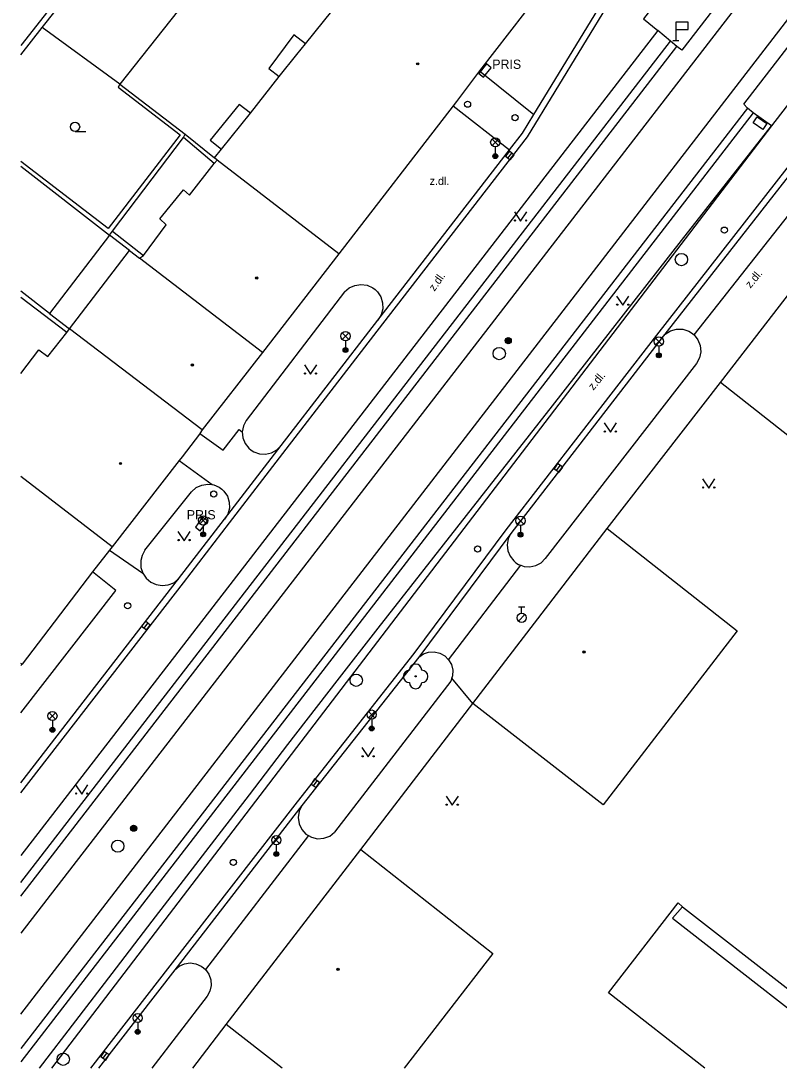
# Model space of a CAD drawing. Extents: x -598932 to -598196, y -1162207 to -1161504.
# Drawn here: x -598932 to -598870.4, y -1162207 to -1162121.9 of the extents above; entities that cross this region are included whole.
import ezdxf

# ---------------------------------------------------------------- set-up
doc = ezdxf.new("R2010")
doc.units = 0
for name, color, linetype in [('Level 22', 7, 'Continuous'), ('Level 24', 7, 'Continuous'), ('Level 25', 7, 'Continuous'), ('Level 27', 7, 'Continuous'), ('Level 28', 7, 'Continuous'), ('Level 33', 7, 'Continuous'), ('Level 34', 7, 'Continuous'), ('Level 36', 7, 'Continuous'), ('Level 39', 7, 'Continuous'), ('specificka linie pasportu komunikaci', 7, 'Continuous'), ('TM - budovy zdene_ betonove - VP', 7, 'Continuous'), ('TM - chodniky - VP', 7, 'Continuous'), ('TM - komunikace - VP', 7, 'Continuous'), ('TM - MHD - osa koleji', 7, 'Continuous'), ('TM - plot dreveny_ kovovy - VP', 7, 'Continuous'), ('TM - popis objektu', 7, 'Continuous'), ('TM - popis povrchu', 7, 'Continuous'), ('TM - rozhrani mezi zpev. plochami mezi sebou - VP', 7, 'Continuous'), ('TM - rozhrani ploch obecne - VP', 7, 'Continuous')]:
    doc.layers.add(name, color=color, linetype=linetype)

msp = doc.modelspace()

# ---------------------------------------------------------------- linework, layer by layer
at = {"layer": 'Level 22'}
msp.add_circle((-598899.95, -1162175.15), 0.05, dxfattribs=at)
for centre, start, end in [((-598899.95, -1162174.65), 0, 180), ((-598900.45, -1162175.15), 90, 270), ((-598899.45, -1162175.15), 270, 90), ((-598899.95, -1162175.65), 180, 0)]:
    msp.add_arc(centre, 0.5, start, end, dxfattribs=at)
at = {"layer": 'Level 24'}
for points in [[(-598894.437, -1162126.497), (-598893.813, -1162125.715), (-598894.203, -1162125.403), (-598894.827, -1162126.185)], [(-598917.442, -1162163.331), (-598916.854, -1162162.523), (-598917.258, -1162162.229), (-598917.846, -1162163.037)]]:
    msp.add_lwpolyline(points, close=True, dxfattribs=at)
at = {"layer": 'Level 25'}
for centre, radius in [((-598892.43, -1162147.88), 0.25), ((-598892.43, -1162147.88), 0.2), ((-598892.43, -1162147.88), 0.15), ((-598892.43, -1162147.88), 0.1), ((-598892.43, -1162147.88), 0.05), ((-598922.86, -1162187.48), 0.25), ((-598922.86, -1162187.48), 0.2), ((-598922.86, -1162187.48), 0.15), ((-598922.86, -1162187.48), 0.1), ((-598922.86, -1162187.48), 0.05)]:
    msp.add_circle(centre, radius, dxfattribs=at)
at = {"layer": 'Level 27'}
for p, q in [((-598892.458, -1162133.053), (-598892.142, -1162132.667)), ((-598888.493, -1162158.425), (-598888.207, -1162158.015)), ((-598922.018, -1162171.223), (-598921.702, -1162170.837)), ((-598908.243, -1162184.035), (-598907.957, -1162183.625)), ((-598925.333, -1162206.165), (-598925.047, -1162205.755))]:
    msp.add_line(p, q, dxfattribs=at)
for points in [[(-598892.265, -1162133.212), (-598891.948, -1162132.825), (-598892.335, -1162132.508), (-598892.652, -1162132.895)], [(-598888.288, -1162158.568), (-598888.002, -1162158.158), (-598888.412, -1162157.872), (-598888.698, -1162158.282)], [(-598921.825, -1162171.382), (-598921.508, -1162170.995), (-598921.895, -1162170.678), (-598922.212, -1162171.065)], [(-598908.038, -1162184.178), (-598907.752, -1162183.768), (-598908.162, -1162183.482), (-598908.448, -1162183.892)], [(-598925.128, -1162206.308), (-598924.842, -1162205.898), (-598925.252, -1162205.612), (-598925.538, -1162206.022)]]:
    msp.add_lwpolyline(points, close=True, dxfattribs=at)
for centre in [(-598878.36, -1162141.3), (-598893.16, -1162148.94), (-598904.78, -1162175.47), (-598924.15, -1162188.94), (-598928.58, -1162206.25)]:
    msp.add_circle(centre, 0.5, dxfattribs=at)
at = {"layer": 'Level 28'}
for p, q in [((-598891.59, -1162169.515), (-598891.09, -1162169.515)), ((-598891.34, -1162170.015), (-598891.34, -1162169.515)), ((-598891.598, -1162170.662), (-598891.068, -1162170.132))]:
    msp.add_line(p, q, dxfattribs=at)
for centre, radius in [((-598895.73, -1162128.68), 0.25), ((-598891.87, -1162129.78), 0.25), ((-598874.87, -1162138.91), 0.25), ((-598916.35, -1162160.34), 0.25), ((-598894.92, -1162164.8), 0.25), ((-598923.34, -1162169.42), 0.25), ((-598891.34, -1162170.39), 0.375), ((-598914.76, -1162190.26), 0.25)]:
    msp.add_circle(centre, radius, dxfattribs=at)
at = {"layer": 'Level 33'}
for p, q in [((-598893.745, -1162132.04), (-598893.215, -1162131.51)), ((-598893.745, -1162131.51), (-598893.215, -1162132.04)), ((-598893.48, -1162132.15), (-598893.48, -1162132.9)), ((-598905.915, -1162147.78), (-598905.385, -1162147.25)), ((-598905.915, -1162147.25), (-598905.385, -1162147.78)), ((-598905.65, -1162147.89), (-598905.65, -1162148.64)), ((-598880.455, -1162148.22), (-598879.925, -1162147.69)), ((-598880.455, -1162147.69), (-598879.925, -1162148.22)), ((-598880.19, -1162148.33), (-598880.19, -1162149.08)), ((-598917.475, -1162162.75), (-598916.945, -1162162.22)), ((-598917.475, -1162162.22), (-598916.945, -1162162.75)), ((-598891.695, -1162162.78), (-598891.165, -1162162.25)), ((-598891.695, -1162162.25), (-598891.165, -1162162.78)), ((-598917.21, -1162162.86), (-598917.21, -1162163.61)), ((-598891.43, -1162162.89), (-598891.43, -1162163.64)), ((-598929.725, -1162178.63), (-598929.195, -1162178.1)), ((-598929.725, -1162178.1), (-598929.195, -1162178.63)), ((-598903.785, -1162178.52), (-598903.255, -1162177.99)), ((-598903.785, -1162177.99), (-598903.255, -1162178.52)), ((-598929.46, -1162178.74), (-598929.46, -1162179.49)), ((-598903.52, -1162178.63), (-598903.52, -1162179.38)), ((-598911.535, -1162188.72), (-598911.005, -1162188.19)), ((-598911.535, -1162188.19), (-598911.005, -1162188.72)), ((-598911.27, -1162188.83), (-598911.27, -1162189.58)), ((-598922.795, -1162203.16), (-598922.265, -1162202.63)), ((-598922.795, -1162202.63), (-598922.265, -1162203.16)), ((-598922.53, -1162203.27), (-598922.53, -1162204.02))]:
    msp.add_line(p, q, dxfattribs=at)
for centre, radius in [((-598893.48, -1162131.775), 0.375), ((-598893.48, -1162132.9), 0.2), ((-598893.48, -1162132.9), 0.145), ((-598893.48, -1162132.9), 0.0876), ((-598905.65, -1162147.515), 0.375), ((-598880.19, -1162147.955), 0.375), ((-598905.65, -1162148.64), 0.2), ((-598905.65, -1162148.64), 0.145), ((-598905.65, -1162148.64), 0.0876), ((-598880.19, -1162149.08), 0.2), ((-598880.19, -1162149.08), 0.145), ((-598880.19, -1162149.08), 0.0876), ((-598917.21, -1162162.485), 0.375), ((-598891.43, -1162162.515), 0.375), ((-598917.21, -1162163.61), 0.2), ((-598917.21, -1162163.61), 0.145), ((-598917.21, -1162163.61), 0.0876), ((-598891.43, -1162163.64), 0.2), ((-598891.43, -1162163.64), 0.145), ((-598891.43, -1162163.64), 0.0876), ((-598929.46, -1162178.365), 0.375), ((-598903.52, -1162178.255), 0.375), ((-598929.46, -1162179.49), 0.2), ((-598929.46, -1162179.49), 0.145), ((-598929.46, -1162179.49), 0.0876), ((-598903.52, -1162179.38), 0.2), ((-598903.52, -1162179.38), 0.145), ((-598903.52, -1162179.38), 0.0876), ((-598911.27, -1162188.455), 0.375), ((-598911.27, -1162189.58), 0.2), ((-598911.27, -1162189.58), 0.145), ((-598911.27, -1162189.58), 0.0876), ((-598922.53, -1162202.895), 0.375), ((-598922.53, -1162204.02), 0.2), ((-598922.53, -1162204.02), 0.145), ((-598922.53, -1162204.02), 0.0876)]:
    msp.add_circle(centre, radius, dxfattribs=at)
at = {"layer": 'Level 34'}
for p, q in [((-598878.81, -1162122.62), (-598878.81, -1162123.52)), ((-598879.06, -1162123.52), (-598878.56, -1162123.52))]:
    msp.add_line(p, q, dxfattribs=at)
msp.add_lwpolyline([(-598878.81, -1162122.62), (-598877.81, -1162122.62), (-598877.81, -1162122.02), (-598878.81, -1162122.02)], close=True, dxfattribs=at)
at = {"layer": 'Level 36'}
msp.add_line((-598927.62, -1162130.895), (-598926.745, -1162130.895), dxfattribs=at)
for points in [[(-598891.92, -1162137.43), (-598891.42, -1162138.18), (-598890.92, -1162137.43)], [(-598883.62, -1162144.26), (-598883.12, -1162145.01), (-598882.62, -1162144.26)], [(-598908.99, -1162149.85), (-598908.49, -1162150.6), (-598907.99, -1162149.85)], [(-598884.63, -1162154.57), (-598884.13, -1162155.32), (-598883.63, -1162154.57)], [(-598876.64, -1162159.11), (-598876.14, -1162159.86), (-598875.64, -1162159.11)], [(-598919.26, -1162163.38), (-598918.76, -1162164.13), (-598918.26, -1162163.38)], [(-598904.31, -1162180.94), (-598903.81, -1162181.69), (-598903.31, -1162180.94)], [(-598927.58, -1162183.96), (-598927.08, -1162184.71), (-598926.58, -1162183.96)], [(-598897.48, -1162184.87), (-598896.98, -1162185.62), (-598896.48, -1162184.87)]]:
    msp.add_lwpolyline(points, dxfattribs=at)
for centre, radius in [((-598927.62, -1162130.52), 0.375), ((-598891.87, -1162138.13), 0.05), ((-598890.971, -1162138.13), 0.05), ((-598883.57, -1162144.96), 0.05), ((-598882.671, -1162144.96), 0.05), ((-598908.94, -1162150.55), 0.05), ((-598908.041, -1162150.55), 0.05), ((-598884.58, -1162155.27), 0.05), ((-598883.681, -1162155.27), 0.05), ((-598876.59, -1162159.81), 0.05), ((-598875.691, -1162159.81), 0.05), ((-598919.21, -1162164.08), 0.05), ((-598918.311, -1162164.08), 0.05), ((-598904.26, -1162181.64), 0.05), ((-598903.361, -1162181.64), 0.05), ((-598927.53, -1162184.66), 0.05), ((-598926.631, -1162184.66), 0.05), ((-598897.43, -1162185.57), 0.05), ((-598896.531, -1162185.57), 0.05)]:
    msp.add_circle(centre, radius, dxfattribs=at)
at = {"layer": 'Level 39'}
for centre, radius in [((-598899.78, -1162125.4), 0.09), ((-598899.78, -1162125.4), 0.0398), ((-598912.86, -1162142.79), 0.09), ((-598912.86, -1162142.79), 0.0398), ((-598918.09, -1162149.86), 0.09), ((-598918.09, -1162149.86), 0.0398), ((-598923.93, -1162157.86), 0.09), ((-598923.93, -1162157.86), 0.0398), ((-598886.27, -1162173.17), 0.09), ((-598886.27, -1162173.17), 0.0398), ((-598906.25, -1162198.94), 0.09), ((-598906.25, -1162198.94), 0.0398)]:
    msp.add_circle(centre, radius, dxfattribs=at)
at = {"layer": 'specificka linie pasportu komunikaci'}
for points in [[(-598894.76, -1162125.97), (-598890.34, -1162129.52)], [(-598896.9, -1162128.81), (-598892.32, -1162132.4)], [(-598930.519, -1162206.96), (-598924.605, -1162199.269), (-598921.354, -1162195.041), (-598913.459, -1162184.774), (-598910.32, -1162180.69), (-598906.332, -1162175.504), (-598902.984, -1162171.228), (-598895.817, -1162162.077), (-598888.842, -1162153.17), (-598878.338, -1162139.756), (-598871.05, -1162130.45)], [(-598877.331, -1162147.411), (-598868.929, -1162136.777)], [(-598917.48, -1162155.42), (-598915.593, -1162156.766), (-598914.299, -1162155.098), (-598914.037, -1162155.287)], [(-598919.16, -1162157.62), (-598916.47, -1162159.58)], [(-598924.83, -1162164.91), (-598922.11, -1162166.77)], [(-598932.017, -1162178.123), (-598924.31, -1162168.187), (-598926.19, -1162166.66)], [(-598897.268, -1162173.799), (-598891.41, -1162166.12)], [(-598895.29, -1162177.34), (-598897.01, -1162175.29), (-598897.018, -1162175.281)], [(-598908.65, -1162188.08), (-598917.022, -1162198.967)]]:
    msp.add_lwpolyline(points, dxfattribs=at)
at = {"layer": 'TM - budovy zdene_ betonove - VP'}
for points in [[(-598930.29, -1162122.44), (-598923.23, -1162113.54)], [(-598908.89, -1162123.78), (-598902.38, -1162115.66)], [(-598887.46, -1162116.53), (-598894.76, -1162125.97)], [(-598918.08, -1162119.58), (-598923.97, -1162127.06)], [(-598923.97, -1162127.06), (-598930.29, -1162122.44)], [(-598909.6, -1162124.64), (-598908.89, -1162123.78)], [(-598911.04, -1162126.43), (-598909.6, -1162124.64)], [(-598913.36, -1162129.41), (-598911.04, -1162126.43)], [(-598894.76, -1162125.97), (-598896.64, -1162128.47)], [(-598896.64, -1162128.47), (-598896.9, -1162128.81), (-598906.2, -1162140.83)], [(-598914.16, -1162130.39), (-598913.36, -1162129.41)], [(-598915.73, -1162132.34), (-598914.16, -1162130.39)], [(-598916.29, -1162133.03), (-598915.73, -1162132.34)], [(-598918.32, -1162136.06), (-598916.32, -1162133.5)], [(-598916.32, -1162133.5), (-598916.07, -1162133.24)], [(-598916.07, -1162133.24), (-598916.29, -1162133.03)], [(-598906.2, -1162140.83), (-598916.07, -1162133.24)], [(-598920.73, -1162138), (-598918.82, -1162135.63)], [(-598918.82, -1162135.63), (-598918.32, -1162136.06)], [(-598875.19, -1162151.29), (-598864.21, -1162137.1)], [(-598922.07, -1162140.97), (-598920.23, -1162138.48)], [(-598920.23, -1162138.48), (-598920.73, -1162138)], [(-598928.06, -1162146.92), (-598923.21, -1162140.55)], [(-598923.21, -1162140.55), (-598922.39, -1162141.18)], [(-598922.39, -1162141.18), (-598922.07, -1162140.97)], [(-598912.4, -1162148.85), (-598922.39, -1162141.18)], [(-598906.2, -1162140.83), (-598912.4, -1162148.85)], [(-598928.3, -1162147.22), (-598928.06, -1162146.92)], [(-598917.29, -1162155.14), (-598928.06, -1162146.92)], [(-598929.82, -1162149.17), (-598928.3, -1162147.22)], [(-598932.017, -1162150.564), (-598930.57, -1162148.63)], [(-598930.57, -1162148.63), (-598929.82, -1162149.17)], [(-598912.4, -1162148.85), (-598917.29, -1162155.14)], [(-598864.62, -1162159.59), (-598875.19, -1162151.29)], [(-598917.52, -1162155.47), (-598918.92, -1162157.31)], [(-598917.29, -1162155.14), (-598917.48, -1162155.42), (-598917.52, -1162155.47)], [(-598918.92, -1162157.31), (-598919.16, -1162157.62), (-598924.61, -1162164.63)], [(-598924.61, -1162164.63), (-598932.017, -1162158.912)], [(-598895.29, -1162177.34), (-598884.38, -1162163.14)], [(-598884.38, -1162163.14), (-598873.82, -1162171.44)], [(-598924.83, -1162164.91), (-598926.19, -1162166.66)], [(-598924.61, -1162164.63), (-598924.83, -1162164.91)], [(-598926.19, -1162166.66), (-598931.93, -1162174.16)], [(-598873.82, -1162171.44), (-598884.71, -1162185.57)], [(-598931.93, -1162174.16), (-598932.017, -1162174.093)], [(-598931.93, -1162174.16), (-598932.017, -1162174.272)], [(-598884.71, -1162185.57), (-598895.29, -1162177.34)], [(-598915.33, -1162203.43), (-598904.41, -1162189.22)], [(-598904.41, -1162189.22), (-598893.69, -1162197.65)], [(-598884.28, -1162200.86), (-598878.62, -1162193.55)], [(-598878.27, -1162193.88), (-598879.07, -1162194.8)], [(-598878.62, -1162193.55), (-598878.27, -1162193.88)], [(-598879.07, -1162194.8), (-598863.461, -1162206.96)], [(-598893.69, -1162197.65), (-598900.884, -1162206.96)], [(-598876.453, -1162206.96), (-598884.28, -1162200.86)], [(-598910.788, -1162206.96), (-598915.33, -1162203.43)]]:
    msp.add_lwpolyline(points, dxfattribs=at)
at = {"layer": 'TM - chodniky - VP'}
for points in [[(-598830.15, -1162061.94), (-598878.32, -1162124.28), (-598878.73, -1162124)], [(-598872.98, -1162129), (-598873.3, -1162128.69), (-598824.95, -1162066.1)], [(-598879.25, -1162123.55), (-598880.28, -1162122.7)], [(-598878.73, -1162124), (-598879.25, -1162123.55)], [(-598872.53, -1162129.38), (-598872.98, -1162129)], [(-598871.05, -1162130.45), (-598872.53, -1162129.38)], [(-598905.72, -1162143.93), (-598905.342, -1162143.603), (-598904.887, -1162143.394), (-598904.393, -1162143.321), (-598903.897, -1162143.389), (-598903.441, -1162143.593), (-598903.24, -1162143.74), (-598903.06, -1162143.916), (-598902.784, -1162144.334), (-598902.636, -1162144.811), (-598902.627, -1162145.311), (-598902.759, -1162145.794), (-598903.02, -1162146.22)], [(-598905.72, -1162143.93), (-598913.72, -1162154.36)], [(-598880, -1162147.75), (-598879.667, -1162147.363), (-598879.237, -1162147.089), (-598878.745, -1162146.952), (-598878.235, -1162146.962), (-598877.75, -1162147.12), (-598877.53, -1162147.25), (-598877.331, -1162147.411), (-598877.015, -1162147.811), (-598876.827, -1162148.286), (-598876.786, -1162148.795), (-598876.893, -1162149.293), (-598877.14, -1162149.74)], [(-598877.14, -1162149.74), (-598889.42, -1162165.58)], [(-598913.72, -1162154.36), (-598913.945, -1162154.801), (-598914.037, -1162155.287), (-598913.99, -1162155.779), (-598913.807, -1162156.239), (-598913.503, -1162156.629), (-598913.31, -1162156.79), (-598913.102, -1162156.919), (-598912.636, -1162157.084), (-598912.142, -1162157.113), (-598911.66, -1162157.003), (-598911.228, -1162156.762), (-598910.88, -1162156.41)], [(-598918.15, -1162160.15), (-598917.78, -1162159.822), (-598917.332, -1162159.611), (-598916.844, -1162159.534), (-598916.47, -1162159.58), (-598916.353, -1162159.598), (-598915.9, -1162159.796), (-598915.7, -1162159.94), (-598915.521, -1162160.113), (-598915.245, -1162160.524), (-598915.096, -1162160.995), (-598915.085, -1162161.49), (-598915.213, -1162161.967), (-598915.47, -1162162.39)], [(-598921.94, -1162164.91), (-598918.15, -1162160.15)], [(-598892.22, -1162163.56), (-598892.432, -1162163.993), (-598892.516, -1162164.468), (-598892.466, -1162164.948), (-598892.284, -1162165.395), (-598891.986, -1162165.775), (-598891.8, -1162165.93), (-598891.595, -1162166.057), (-598891.41, -1162166.12), (-598891.141, -1162166.22), (-598890.66, -1162166.251), (-598890.188, -1162166.148), (-598889.764, -1162165.918), (-598889.42, -1162165.58)], [(-598921.94, -1162164.91), (-598922.175, -1162165.339), (-598922.265, -1162165.727), (-598922.286, -1162165.816), (-598922.263, -1162166.305), (-598922.11, -1162166.77), (-598921.837, -1162167.177), (-598921.66, -1162167.35), (-598921.465, -1162167.495), (-598921.021, -1162167.7), (-598920.537, -1162167.778), (-598920.051, -1162167.724), (-598919.597, -1162167.54), (-598919.21, -1162167.24)], [(-598899.7, -1162173.59), (-598899.325, -1162173.329), (-598898.894, -1162173.181), (-598898.438, -1162173.157), (-598897.993, -1162173.258), (-598897.59, -1162173.48), (-598897.268, -1162173.799), (-598897.044, -1162174.197), (-598896.937, -1162174.641), (-598896.957, -1162175.097), (-598897.018, -1162175.281), (-598897.1, -1162175.53)], [(-598897.1, -1162175.53), (-598906.53, -1162187.8)], [(-598909.19, -1162185.65), (-598909.416, -1162186.109), (-598909.496, -1162186.615), (-598909.423, -1162187.121), (-598909.204, -1162187.584), (-598908.86, -1162187.96), (-598908.65, -1162188.08), (-598908.418, -1162188.22), (-598907.919, -1162188.336), (-598907.409, -1162188.301), (-598906.932, -1162188.117), (-598906.53, -1162187.8)], [(-598919.52, -1162198.97), (-598919.16, -1162198.675), (-598918.733, -1162198.489), (-598918.272, -1162198.425), (-598917.81, -1162198.488), (-598917.383, -1162198.673), (-598917.19, -1162198.81), (-598917.022, -1162198.967), (-598916.754, -1162199.348), (-598916.599, -1162199.787), (-598916.568, -1162200.252), (-598916.664, -1162200.707), (-598916.88, -1162201.12)], [(-598916.88, -1162201.12), (-598921.375, -1162206.96)]]:
    msp.add_lwpolyline(points, dxfattribs=at)
at = {"layer": 'TM - komunikace - VP'}
for points in [[(-598903.02, -1162146.22), (-598892.32, -1162132.4), (-598891.27, -1162131.04), (-598890.34, -1162129.52), (-598884.54, -1162120.02), (-598871.14, -1162102.64), (-598869.79, -1162100.89), (-598860.79, -1162089.21), (-598859.17, -1162087.11), (-598848.67, -1162073.5), (-598840.57, -1162062.11), (-598836.78, -1162056.79)], [(-598822.76, -1162067.88), (-598871.05, -1162130.45)], [(-598860.2, -1162094.31), (-598860.33, -1162094.48), (-598881.45, -1162121.76), (-598880.28, -1162122.7)], [(-598880.28, -1162122.7), (-598932.017, -1162189.703)], [(-598871.05, -1162130.45), (-598929.537, -1162206.96)], [(-598869.4, -1162134.18), (-598880, -1162147.75)], [(-598910.88, -1162156.41), (-598903.02, -1162146.22)], [(-598880, -1162147.75), (-598892.22, -1162163.56)], [(-598915.47, -1162162.39), (-598910.88, -1162156.41)], [(-598919.21, -1162167.24), (-598915.47, -1162162.39)], [(-598892.22, -1162163.56), (-598899.7, -1162173.59)], [(-598932.017, -1162183.795), (-598919.21, -1162167.24)], [(-598899.7, -1162173.59), (-598909.19, -1162185.65)], [(-598909.19, -1162185.65), (-598919.52, -1162198.97)], [(-598919.52, -1162198.97), (-598925.725, -1162206.96)]]:
    msp.add_lwpolyline(points, dxfattribs=at)
at = {"layer": 'TM - MHD - osa koleji'}
for points in [[(-598829.26, -1162062.96), (-598932.017, -1162196.015)], [(-598932.017, -1162202.584), (-598826.1, -1162065.26)]]:
    msp.add_lwpolyline(points, dxfattribs=at)
at = {"layer": 'TM - plot dreveny_ kovovy - VP'}
for points in [[(-598932.017, -1162191.892), (-598879.25, -1162123.55)], [(-598872.53, -1162129.38), (-598932.017, -1162206.442)], [(-598884.38, -1162163.14), (-598875.19, -1162151.29)], [(-598904.41, -1162189.22), (-598895.29, -1162177.34)], [(-598918.046, -1162206.96), (-598915.33, -1162203.43)]]:
    msp.add_lwpolyline(points, dxfattribs=at)
at = {"layer": 'TM - rozhrani mezi zpev. plochami mezi sebou - VP'}
msp.add_lwpolyline([(-598932.017, -1162184.621), (-598918.81, -1162167.54), (-598915.07, -1162162.69), (-598910.48, -1162156.71), (-598902.62, -1162146.52), (-598890.86, -1162131.32), (-598884.13, -1162120.3), (-598848.27, -1162073.8), (-598836.37, -1162057.08)], dxfattribs=at)
at = {"layer": 'TM - rozhrani ploch obecne - VP'}
for points in [[(-598820.26, -1162069.85), (-598837.88, -1162092.61), (-598849.59, -1162107.76), (-598859.61, -1162120.56), (-598869.79, -1162133.87), (-598880.39, -1162147.44), (-598892.62, -1162163.26), (-598900.1, -1162173.29), (-598909.58, -1162185.34), (-598919.91, -1162198.66), (-598926.357, -1162206.96)], [(-598917.91, -1162105.93), (-598932.017, -1162123.905)], [(-598932.017, -1162124.67), (-598930.29, -1162122.44)], [(-598909.85, -1162123.06), (-598911.89, -1162125.77)], [(-598908.89, -1162123.78), (-598909.85, -1162123.06)], [(-598932.017, -1162192.992), (-598878.73, -1162124)], [(-598911.89, -1162125.77), (-598911.04, -1162126.43)], [(-598923.97, -1162127.06), (-598924.13, -1162127.29)], [(-598924.13, -1162127.29), (-598919.09, -1162131.18)], [(-598923.97, -1162127.06), (-598918.68, -1162131.12)], [(-598872.98, -1162129), (-598932.017, -1162205.372)], [(-598914.3, -1162128.71), (-598916.64, -1162131.61)], [(-598913.36, -1162129.41), (-598914.3, -1162128.71)], [(-598871.75, -1162130.74), (-598872.54, -1162130.19), (-598872.21, -1162129.71), (-598871.43, -1162130.25), (-598871.75, -1162130.74)], [(-598919.09, -1162131.18), (-598924.92, -1162138.78)], [(-598924.59, -1162138.98), (-598918.81, -1162131.39)], [(-598918.81, -1162131.39), (-598918.68, -1162131.12)], [(-598916.32, -1162133.5), (-598918.81, -1162131.39)], [(-598918.68, -1162131.12), (-598916.29, -1162133.03)], [(-598916.64, -1162131.61), (-598915.73, -1162132.34)], [(-598924.92, -1162138.78), (-598932.017, -1162133.329)], [(-598932.017, -1162133.726), (-598924.83, -1162139.31)], [(-598924.83, -1162139.31), (-598929.69, -1162145.67)], [(-598924.83, -1162139.31), (-598924.59, -1162138.98)], [(-598923.21, -1162140.55), (-598924.83, -1162139.31)], [(-598924.59, -1162138.98), (-598922.07, -1162140.97)], [(-598929.69, -1162145.67), (-598932.017, -1162143.873)], [(-598928.3, -1162147.22), (-598932.017, -1162144.38)], [(-598929.69, -1162145.67), (-598928.06, -1162146.92)], [(-598878.27, -1162193.88), (-598861.437, -1162206.96)]]:
    msp.add_lwpolyline(points, dxfattribs=at)

# ---------------------------------------------------------------- texts
at = {"layer": 'TM - popis objektu'}
for p in [(-598893.72, -1162125.81), (-598918.54, -1162162.4)]:
    msp.add_text('PRIS', height=0.75, dxfattribs=at).set_placement(p)
at = {"layer": 'TM - popis povrchu'}
msp.add_text('z.dl.', height=0.65, dxfattribs=at).set_placement((-598898.81, -1162135.24))
for rotation, p in [(54.85, (-598898.42, -1162143.92)), (50.07, (-598872.75, -1162143.67)), (50.3, (-598885.51, -1162151.96))]:
    msp.add_text('z.dl.', height=0.65, rotation=rotation, dxfattribs=at).set_placement(p)

doc.saveas('drawing.dxf')
